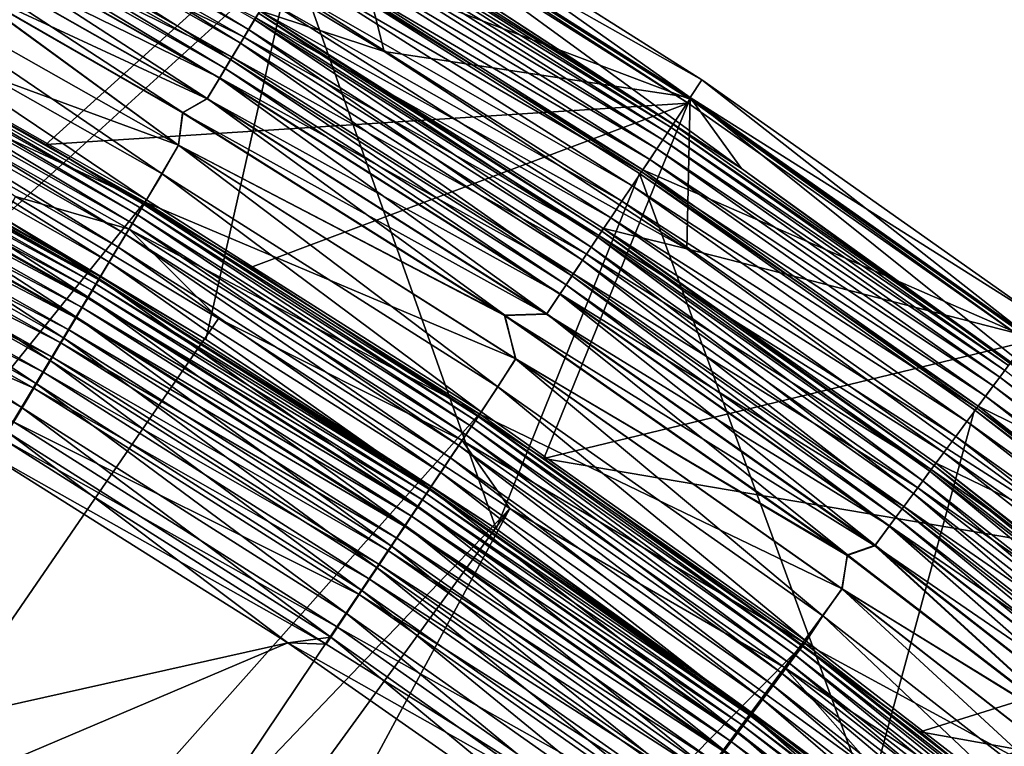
# Model space of a CAD drawing. Header units: metres. Extents: x -901 to 901, y -486 to 401.
# Tile 356 of 366: x 796 to 819, y 351 to 368. Entities that reach past the tile are written whole.
import ezdxf

# ---------------------------------------------------------------- set-up
doc = ezdxf.new("R2010")
doc.units = ezdxf.units.M

msp = doc.modelspace()

# ---------------------------------------------------------------- linework, layer by layer
at = {"layer": 'top'}
for points in [[(802.077332, 369.813568, -107.279144), (793.658997, 374.582428, -107.279144), (795.244263, 363.593323, -613.111694)], [(803.11853, 371.528748, -107.314049), (791.621765, 367.921967, -613.146606), (785.130371, 371.290863, -613.146606)], [(796.247925, 365.322906, -613.146606), (791.621765, 367.921967, -613.146606), (803.11853, 371.528748, -107.314049)], [(811.401672, 366.300903, -107.314049), (796.247925, 365.322906, -613.146606), (803.11853, 371.528748, -107.314049)], [(803.184082, 371.620392, -98), (802.15564, 369.904968, -98), (811.445557, 366.387665, -98)], [(811.401672, 366.300903, -107.314049), (803.11853, 371.528748, -107.314049), (803.184082, 371.620392, -98)], [(811.445557, 366.387665, -98), (811.401672, 366.300903, -107.314049), (803.184082, 371.620392, -98)], [(810.334167, 364.724792, -98), (802.15564, 369.904968, -98), (802.077332, 369.813568, -107.279144)], [(802.15564, 369.904968, -98), (810.334167, 364.724792, -98), (811.445557, 366.387665, -98)], [(802.077332, 369.813568, -107.279144), (795.244263, 363.593323, -613.111694), (800.02124, 360.725891, -613.111694)], [(806.873718, 356.264465, -613.111694), (802.077332, 369.813568, -107.279144), (800.02124, 360.725891, -613.111694)], [(810.251465, 364.637299, -107.279144), (810.334167, 364.724792, -98), (802.077332, 369.813568, -107.279144)], [(810.251465, 364.637299, -107.279144), (802.077332, 369.813568, -107.279144), (806.873718, 356.264465, -613.111694)], [(790.381226, 368.414581, -614.487244), (790.433105, 368.511627, -613.819397), (798.501526, 363.809875, -614.487244)], [(790.433105, 368.511627, -613.819397), (798.558105, 363.904266, -613.819397), (798.501526, 363.809875, -614.487244)], [(790.433105, 368.511627, -613.819397), (791.621765, 367.921967, -613.146606), (796.247925, 365.322906, -613.146606)], [(790.433105, 368.511627, -613.819397), (796.247925, 365.322906, -613.146606), (798.558105, 363.904266, -613.819397)], [(790.187683, 368.052551, -615.778259), (790.299194, 368.261169, -615.142639), (798.290466, 363.457794, -615.778259)], [(790.299194, 368.261169, -615.142639), (790.381226, 368.414581, -614.487244), (798.412048, 363.660675, -615.142639)], [(790.299194, 368.261169, -615.142639), (798.412048, 363.660675, -615.142639), (798.290466, 363.457794, -615.778259)], [(790.381226, 368.414581, -614.487244), (798.501526, 363.809875, -614.487244), (798.412048, 363.660675, -615.142639)], [(790.047485, 367.790314, -616.387024), (790.187683, 368.052551, -615.778259), (798.137512, 363.202759, -616.387024)], [(790.187683, 368.052551, -615.778259), (798.290466, 363.457794, -615.778259), (798.137512, 363.202759, -616.387024)], [(789.880188, 367.477356, -616.963562), (790.047485, 367.790314, -616.387024), (797.955078, 362.898407, -616.963562)], [(790.047485, 367.790314, -616.387024), (798.137512, 363.202759, -616.387024), (797.955078, 362.898407, -616.963562)], [(789.6875, 367.116943, -617.502808), (789.880188, 367.477356, -616.963562), (797.744934, 362.547882, -617.502808)], [(789.880188, 367.477356, -616.963562), (797.955078, 362.898407, -616.963562), (797.744934, 362.547882, -617.502808)], [(789.471191, 366.712311, -617.999878), (789.6875, 367.116943, -617.502808), (797.509033, 362.154358, -617.999878)], [(789.6875, 367.116943, -617.502808), (797.744934, 362.547882, -617.502808), (797.509033, 362.154358, -617.999878)], [(789.233093, 366.266998, -618.449951), (789.471191, 366.712311, -617.999878), (797.249329, 361.721252, -618.449951)], [(797.496155, 362.132904, -614.067932), (789.459351, 366.690247, -614.067932), (789.400879, 366.580811, -614.5354)], [(797.536499, 362.200226, -613.591614), (789.496399, 366.759491, -613.591614), (789.459351, 366.690247, -614.067932)], [(797.536499, 362.200226, -613.591614), (789.459351, 366.690247, -614.067932), (797.496155, 362.132904, -614.067932)], [(789.471191, 366.712311, -617.999878), (797.509033, 362.154358, -617.999878), (797.249329, 361.721252, -618.449951)], [(795.244263, 363.593323, -613.111694), (789.496399, 366.759491, -613.591614), (797.536499, 362.200226, -613.591614)], [(789.221313, 366.244995, -615.422974), (797.345581, 361.881775, -614.98877), (789.32135, 366.432037, -614.98877)], [(789.32135, 366.432037, -614.98877), (797.432312, 362.026489, -614.5354), (789.400879, 366.580811, -614.5354)], [(789.32135, 366.432037, -614.98877), (797.345581, 361.881775, -614.98877), (797.432312, 362.026489, -614.5354)], [(789.400879, 366.580811, -614.5354), (797.432312, 362.026489, -614.5354), (797.496155, 362.132904, -614.067932)], [(811.445557, 366.387665, -98), (810.334167, 364.724792, -98), (819.438416, 360.757324, -98)], [(819.402283, 360.676544, -107.314049), (811.401672, 366.300903, -107.314049), (811.445557, 366.387665, -98)], [(819.438416, 360.757324, -98), (819.402283, 360.676544, -107.314049), (811.445557, 366.387665, -98)], [(788.975525, 365.785187, -618.849182), (789.233093, 366.266998, -618.449951), (796.968445, 361.252686, -618.849182)], [(797.236511, 361.69986, -615.422974), (789.221313, 366.244995, -615.422974), (789.10199, 366.021759, -615.834167)], [(797.345581, 361.881775, -614.98877), (789.221313, 366.244995, -615.422974), (797.236511, 361.69986, -615.422974)], [(789.233093, 366.266998, -618.449951), (797.249329, 361.721252, -618.449951), (796.968445, 361.252686, -618.849182)], [(801.075378, 362.425171, -613.146606), (796.247925, 365.322906, -613.146606), (811.401672, 366.300903, -107.314049)], [(808.000305, 357.916626, -613.146606), (801.075378, 362.425171, -613.146606), (811.401672, 366.300903, -107.314049)], [(808.000305, 357.916626, -613.146606), (811.401672, 366.300903, -107.314049), (819.402283, 360.676544, -107.314049)], [(788.964539, 365.764679, -616.218872), (797.106384, 361.482788, -615.834167), (789.10199, 366.021759, -615.834167)], [(789.10199, 366.021759, -615.834167), (797.106384, 361.482788, -615.834167), (797.236511, 361.69986, -615.422974)], [(788.700806, 365.271362, -619.19397), (788.975525, 365.785187, -618.849182), (796.668884, 360.752991, -619.19397)], [(788.810242, 365.476105, -616.573364), (796.956482, 361.232758, -616.218872), (788.964539, 365.764679, -616.218872)], [(788.964539, 365.764679, -616.218872), (796.956482, 361.232758, -616.218872), (797.106384, 361.482788, -615.834167)], [(788.975525, 365.785187, -618.849182), (796.968445, 361.252686, -618.849182), (796.668884, 360.752991, -619.19397)], [(788.640442, 365.158447, -616.894409), (796.788208, 360.952087, -616.573364), (788.810242, 365.476105, -616.573364)], [(788.810242, 365.476105, -616.573364), (796.788208, 360.952087, -616.573364), (796.956482, 361.232758, -616.218872)], [(788.411377, 364.730042, -619.480652), (788.700806, 365.271362, -619.19397), (796.35321, 360.226501, -619.480652)], [(788.700806, 365.271362, -619.19397), (796.668884, 360.752991, -619.19397), (796.35321, 360.226501, -619.480652)], [(796.247925, 365.322906, -613.146606), (801.075378, 362.425171, -613.146606), (798.558105, 363.904266, -613.819397)], [(796.603027, 360.643158, -616.894409), (788.640442, 365.158447, -616.894409), (788.456726, 364.814789, -617.179138)], [(796.788208, 360.952087, -616.573364), (788.640442, 365.158447, -616.894409), (796.603027, 360.643158, -616.894409)], [(796.402649, 360.30896, -617.179138), (788.456726, 364.814789, -617.179138), (788.260803, 364.448303, -617.425049)], [(796.603027, 360.643158, -616.894409), (788.456726, 364.814789, -617.179138), (796.402649, 360.30896, -617.179138)], [(788.109802, 364.165955, -619.706055), (788.411377, 364.730042, -619.480652), (796.024353, 359.677917, -619.706055)], [(788.411377, 364.730042, -619.480652), (796.35321, 360.226501, -619.480652), (796.024353, 359.677917, -619.706055)], [(815.656799, 349.89209, -613.111694), (810.251465, 364.637299, -107.279144), (806.873718, 356.264465, -613.111694)], [(818.246826, 359.15094, -98), (810.334167, 364.724792, -98), (810.251465, 364.637299, -107.279144)], [(818.161804, 359.066254, -107.279144), (818.246826, 359.15094, -98), (810.251465, 364.637299, -107.279144)], [(815.656799, 349.89209, -613.111694), (818.161804, 359.066254, -107.279144), (810.251465, 364.637299, -107.279144)], [(810.334167, 364.724792, -98), (818.246826, 359.15094, -98), (819.438416, 360.757324, -98)], [(796.188965, 359.952545, -617.425049), (788.260803, 364.448303, -617.425049), (788.054321, 364.062195, -617.629578)], [(796.402649, 360.30896, -617.179138), (788.260803, 364.448303, -617.425049), (796.188965, 359.952545, -617.425049)], [(795.963867, 359.576996, -617.629578), (788.054321, 364.062195, -617.629578), (787.617859, 363.245728, -617.90625)], [(787.799438, 363.585358, -619.86853), (788.109802, 364.165955, -619.706055), (795.685852, 359.113281, -619.86853)], [(796.188965, 359.952545, -617.425049), (788.054321, 364.062195, -617.629578), (795.963867, 359.576996, -617.629578)], [(788.109802, 364.165955, -619.706055), (796.024353, 359.677917, -619.706055), (795.685852, 359.113281, -619.86853)], [(798.501526, 363.809875, -614.487244), (798.558105, 363.904266, -613.819397), (806.384155, 358.814514, -614.487244)], [(798.558105, 363.904266, -613.819397), (806.445313, 358.906036, -613.819397), (806.384155, 358.814514, -614.487244)], [(798.558105, 363.904266, -613.819397), (801.075378, 362.425171, -613.146606), (806.445313, 358.906036, -613.819397)], [(787.799438, 363.585358, -619.86853), (795.685852, 359.113281, -619.86853), (795.341492, 358.53894, -619.966919)], [(800.02124, 360.725891, -613.111694), (795.244263, 363.593323, -613.111694), (797.536499, 362.200226, -613.591614)], [(798.290466, 363.457794, -615.778259), (798.412048, 363.660675, -615.142639), (806.156067, 358.473236, -615.778259)], [(798.412048, 363.660675, -615.142639), (798.501526, 363.809875, -614.487244), (806.287537, 358.669891, -615.142639)], [(798.412048, 363.660675, -615.142639), (806.287537, 358.669891, -615.142639), (806.156067, 358.473236, -615.778259)], [(798.501526, 363.809875, -614.487244), (806.384155, 358.814514, -614.487244), (806.287537, 358.669891, -615.142639)], [(798.137512, 363.202759, -616.387024), (798.290466, 363.457794, -615.778259), (805.990845, 358.226013, -616.387024)], [(798.290466, 363.457794, -615.778259), (806.156067, 358.473236, -615.778259), (805.990845, 358.226013, -616.387024)], [(795.963867, 359.576996, -617.629578), (787.617859, 363.245728, -617.90625), (795.487793, 358.78299, -617.90625)], [(797.955078, 362.898407, -616.963562), (798.137512, 363.202759, -616.387024), (805.79364, 357.930969, -616.963562)], [(798.137512, 363.202759, -616.387024), (805.990845, 358.226013, -616.387024), (805.79364, 357.930969, -616.963562)], [(797.744934, 362.547882, -617.502808), (797.955078, 362.898407, -616.963562), (805.566589, 357.591187, -617.502808)], [(797.955078, 362.898407, -616.963562), (805.79364, 357.930969, -616.963562), (805.566589, 357.591187, -617.502808)], [(797.509033, 362.154358, -617.999878), (797.744934, 362.547882, -617.502808), (805.311646, 357.209717, -617.999878)], [(797.744934, 362.547882, -617.502808), (805.566589, 357.591187, -617.502808), (805.311646, 357.209717, -617.999878)], [(801.075378, 362.425171, -613.146606), (808.000305, 357.916626, -613.146606), (806.445313, 358.906036, -613.819397)], [(805.34137, 357.254181, -613.591614), (797.536499, 362.200226, -613.591614), (797.496155, 362.132904, -614.067932)], [(800.02124, 360.725891, -613.111694), (797.536499, 362.200226, -613.591614), (805.34137, 357.254181, -613.591614)], [(797.249329, 361.721252, -618.449951), (797.509033, 362.154358, -617.999878), (805.031067, 356.789886, -618.449951)], [(797.345581, 361.881775, -614.98877), (805.228821, 357.085754, -614.5354), (797.432312, 362.026489, -614.5354)], [(797.432312, 362.026489, -614.5354), (805.297729, 357.188904, -614.067932), (797.496155, 362.132904, -614.067932)], [(797.432312, 362.026489, -614.5354), (805.228821, 357.085754, -614.5354), (805.297729, 357.188904, -614.067932)], [(797.496155, 362.132904, -614.067932), (805.297729, 357.188904, -614.067932), (805.34137, 357.254181, -613.591614)], [(797.509033, 362.154358, -617.999878), (805.311646, 357.209717, -617.999878), (805.031067, 356.789886, -618.449951)], [(796.968445, 361.252686, -618.849182), (797.249329, 361.721252, -618.449951), (804.727478, 356.335663, -618.849182)], [(805.135071, 356.945496, -614.98877), (797.345581, 361.881775, -614.98877), (797.236511, 361.69986, -615.422974)], [(797.249329, 361.721252, -618.449951), (805.031067, 356.789886, -618.449951), (804.727478, 356.335663, -618.849182)], [(805.228821, 357.085754, -614.5354), (797.345581, 361.881775, -614.98877), (805.135071, 356.945496, -614.98877)], [(797.106384, 361.482788, -615.834167), (805.017212, 356.769165, -615.422974), (797.236511, 361.69986, -615.422974)], [(797.236511, 361.69986, -615.422974), (805.017212, 356.769165, -615.422974), (805.135071, 356.945496, -614.98877)], [(796.956482, 361.232758, -616.218872), (804.876526, 356.558716, -615.834167), (797.106384, 361.482788, -615.834167)], [(797.106384, 361.482788, -615.834167), (804.876526, 356.558716, -615.834167), (805.017212, 356.769165, -615.422974)], [(796.668884, 360.752991, -619.19397), (796.968445, 361.252686, -618.849182), (804.403748, 355.851288, -619.19397)], [(796.788208, 360.952087, -616.573364), (804.7146, 356.316345, -616.218872), (796.956482, 361.232758, -616.218872)], [(796.956482, 361.232758, -616.218872), (804.7146, 356.316345, -616.218872), (804.876526, 356.558716, -615.834167)], [(796.968445, 361.252686, -618.849182), (804.727478, 356.335663, -618.849182), (804.403748, 355.851288, -619.19397)], [(804.532715, 356.044281, -616.573364), (796.788208, 360.952087, -616.573364), (796.603027, 360.643158, -616.894409)], [(804.7146, 356.316345, -616.218872), (796.788208, 360.952087, -616.573364), (804.532715, 356.044281, -616.573364)], [(796.35321, 360.226501, -619.480652), (796.668884, 360.752991, -619.19397), (804.062683, 355.340912, -619.480652)], [(804.332581, 355.744812, -616.894409), (796.603027, 360.643158, -616.894409), (796.402649, 360.30896, -617.179138)], [(804.532715, 356.044281, -616.573364), (796.603027, 360.643158, -616.894409), (804.332581, 355.744812, -616.894409)], [(796.668884, 360.752991, -619.19397), (804.403748, 355.851288, -619.19397), (804.062683, 355.340912, -619.480652)], [(806.873718, 356.264465, -613.111694), (800.02124, 360.725891, -613.111694), (805.34137, 357.254181, -613.591614)], [(827.106201, 354.669983, -107.314049), (808.000305, 357.916626, -613.146606), (819.402283, 360.676544, -107.314049)], [(819.438416, 360.757324, -98), (818.246826, 359.15094, -98), (827.143616, 354.743073, -98)], [(796.024353, 359.677917, -619.706055), (796.35321, 360.226501, -619.480652), (803.707275, 354.809143, -619.706055)], [(804.116089, 355.420837, -617.179138), (796.402649, 360.30896, -617.179138), (796.188965, 359.952545, -617.425049)], [(796.35321, 360.226501, -619.480652), (804.062683, 355.340912, -619.480652), (803.707275, 354.809143, -619.706055)], [(804.332581, 355.744812, -616.894409), (796.402649, 360.30896, -617.179138), (804.116089, 355.420837, -617.179138)], [(803.885193, 355.075348, -617.425049), (796.188965, 359.952545, -617.425049), (795.963867, 359.576996, -617.629578)], [(804.116089, 355.420837, -617.179138), (796.188965, 359.952545, -617.425049), (803.885193, 355.075348, -617.425049)], [(795.685852, 359.113281, -619.86853), (796.024353, 359.677917, -619.706055), (803.341492, 354.26178, -619.86853)], [(796.024353, 359.677917, -619.706055), (803.707275, 354.809143, -619.706055), (803.341492, 354.26178, -619.86853)], [(803.641907, 354.711304, -617.629578), (795.963867, 359.576996, -617.629578), (795.487793, 358.78299, -617.90625)], [(803.885193, 355.075348, -617.425049), (795.963867, 359.576996, -617.629578), (803.641907, 354.711304, -617.629578)], [(795.341492, 358.53894, -619.966919), (795.685852, 359.113281, -619.86853), (802.96936, 353.705048, -619.966919)], [(795.685852, 359.113281, -619.86853), (803.341492, 354.26178, -619.86853), (802.96936, 353.705048, -619.966919)], [(825.789246, 353.113708, -107.279144), (818.161804, 359.066254, -107.279144), (815.656799, 349.89209, -613.111694)], [(825.874695, 353.197083, -98), (818.246826, 359.15094, -98), (818.161804, 359.066254, -107.279144)], [(825.789246, 353.113708, -107.279144), (825.874695, 353.197083, -98), (818.161804, 359.066254, -107.279144)], [(818.246826, 359.15094, -98), (825.874695, 353.197083, -98), (827.143616, 354.743073, -98)], [(795.487793, 358.78299, -617.90625), (795.242188, 358.373322, -617.97644), (803.127502, 353.94162, -617.90625)], [(803.641907, 354.711304, -617.629578), (795.487793, 358.78299, -617.90625), (803.127502, 353.94162, -617.90625)], [(806.287537, 358.669891, -615.142639), (806.384155, 358.814514, -614.487244), (813.907837, 353.301666, -615.142639)], [(806.384155, 358.814514, -614.487244), (806.445313, 358.906036, -613.819397), (814.011475, 353.441376, -614.487244)], [(806.384155, 358.814514, -614.487244), (814.011475, 353.441376, -614.487244), (813.907837, 353.301666, -615.142639)], [(806.445313, 358.906036, -613.819397), (814.077026, 353.529755, -613.819397), (814.011475, 353.441376, -614.487244)], [(806.445313, 358.906036, -613.819397), (808.000305, 357.916626, -613.146606), (814.077026, 353.529755, -613.819397)], [(801.958496, 353.575134, -620), (794.731628, 358.122803, -620), (795.341492, 358.53894, -619.966919)], [(802.96936, 353.705048, -619.966919), (801.958496, 353.575134, -620), (795.341492, 358.53894, -619.966919)], [(805.990845, 358.226013, -616.387024), (806.156067, 358.473236, -615.778259), (813.589783, 352.872864, -616.387024)], [(806.156067, 358.473236, -615.778259), (806.287537, 358.669891, -615.142639), (813.766907, 353.111694, -615.778259)], [(806.156067, 358.473236, -615.778259), (813.766907, 353.111694, -615.778259), (813.589783, 352.872864, -616.387024)], [(806.287537, 358.669891, -615.142639), (813.907837, 353.301666, -615.142639), (813.766907, 353.111694, -615.778259)], [(795.242188, 358.373322, -617.97644), (794.731628, 358.122803, -618), (802.862061, 353.544495, -617.97644)], [(795.242188, 358.373322, -617.97644), (802.862061, 353.544495, -617.97644), (803.127502, 353.94162, -617.90625)], [(769.16272, 346.232269, -620), (794.731628, 358.122803, -620), (801.958496, 353.575134, -620)], [(801.958496, 353.575104, -618), (794.731628, 358.122803, -618), (769.16272, 346.232269, -618)], [(794.731628, 358.122803, -618), (801.958496, 353.575104, -618), (802.862061, 353.544495, -617.97644)], [(805.79364, 357.930969, -616.963562), (805.990845, 358.226013, -616.387024), (813.378357, 352.58786, -616.963562)], [(805.990845, 358.226013, -616.387024), (813.589783, 352.872864, -616.387024), (813.378357, 352.58786, -616.963562)], [(805.566589, 357.591187, -617.502808), (805.79364, 357.930969, -616.963562), (813.134888, 352.259613, -617.502808)], [(805.79364, 357.930969, -616.963562), (813.378357, 352.58786, -616.963562), (813.134888, 352.259613, -617.502808)], [(808.000305, 357.916626, -613.146606), (816.877258, 351.476166, -613.146606), (814.077026, 353.529755, -613.819397)], [(816.877258, 351.476166, -613.146606), (808.000305, 357.916626, -613.146606), (827.106201, 354.669983, -107.314049)], [(805.311646, 357.209717, -617.999878), (805.566589, 357.591187, -617.502808), (812.861511, 351.891113, -617.999878)], [(805.566589, 357.591187, -617.502808), (813.134888, 352.259613, -617.502808), (812.861511, 351.891113, -617.999878)], [(805.031067, 356.789886, -618.449951), (805.311646, 357.209717, -617.999878), (812.560669, 351.485565, -618.449951)], [(812.772705, 351.771362, -614.5354), (805.228821, 357.085754, -614.5354), (805.135071, 356.945496, -614.98877)], [(805.228821, 357.085754, -614.5354), (812.846619, 351.871033, -614.067932), (805.297729, 357.188904, -614.067932)], [(812.846619, 351.871033, -614.067932), (805.228821, 357.085754, -614.5354), (812.772705, 351.771362, -614.5354)], [(805.297729, 357.188904, -614.067932), (812.893372, 351.934082, -613.591614), (805.34137, 357.254181, -613.591614)], [(805.297729, 357.188904, -614.067932), (812.846619, 351.871033, -614.067932), (812.893372, 351.934082, -613.591614)], [(805.311646, 357.209717, -617.999878), (812.861511, 351.891113, -617.999878), (812.560669, 351.485565, -618.449951)], [(805.34137, 357.254181, -613.591614), (812.893372, 351.934082, -613.591614), (806.873718, 356.264465, -613.111694)], [(805.017212, 356.769165, -615.422974), (812.67218, 351.635864, -614.98877), (805.135071, 356.945496, -614.98877)], [(805.135071, 356.945496, -614.98877), (812.67218, 351.635864, -614.98877), (812.772705, 351.771362, -614.5354)], [(804.727478, 356.335663, -618.849182), (805.031067, 356.789886, -618.449951), (812.235168, 351.046783, -618.849182)], [(804.876526, 356.558716, -615.834167), (812.545837, 351.465515, -615.422974), (805.017212, 356.769165, -615.422974)], [(805.017212, 356.769165, -615.422974), (812.545837, 351.465515, -615.422974), (812.67218, 351.635864, -614.98877)], [(805.031067, 356.789886, -618.449951), (812.560669, 351.485565, -618.449951), (812.235168, 351.046783, -618.849182)], [(804.7146, 356.316345, -616.218872), (812.39502, 351.262238, -615.834167), (804.876526, 356.558716, -615.834167)], [(804.876526, 356.558716, -615.834167), (812.39502, 351.262238, -615.834167), (812.545837, 351.465515, -615.422974)], [(804.403748, 355.851288, -619.19397), (804.727478, 356.335663, -618.849182), (811.888062, 350.578857, -619.19397)], [(812.221375, 351.028107, -616.218872), (804.7146, 356.316345, -616.218872), (804.532715, 356.044281, -616.573364)], [(812.221375, 351.028107, -616.218872), (812.39502, 351.262238, -615.834167), (804.7146, 356.316345, -616.218872)], [(804.727478, 356.335663, -618.849182), (812.235168, 351.046783, -618.849182), (811.888062, 350.578857, -619.19397)], [(812.893372, 351.934082, -613.591614), (815.656799, 349.89209, -613.111694), (806.873718, 356.264465, -613.111694)], [(812.026367, 350.765289, -616.573364), (804.532715, 356.044281, -616.573364), (804.332581, 355.744812, -616.894409)], [(812.221375, 351.028107, -616.218872), (804.532715, 356.044281, -616.573364), (812.026367, 350.765289, -616.573364)], [(804.062683, 355.340912, -619.480652), (804.403748, 355.851288, -619.19397), (811.5224, 350.085846, -619.480652)], [(811.811829, 350.476013, -616.894409), (804.332581, 355.744812, -616.894409), (804.116089, 355.420837, -617.179138)], [(812.026367, 350.765289, -616.573364), (804.332581, 355.744812, -616.894409), (811.811829, 350.476013, -616.894409)], [(804.403748, 355.851288, -619.19397), (811.888062, 350.578857, -619.19397), (811.5224, 350.085846, -619.480652)], [(803.707275, 354.809143, -619.706055), (804.062683, 355.340912, -619.480652), (811.141296, 349.572144, -619.706055)], [(811.579651, 350.163025, -617.179138), (804.116089, 355.420837, -617.179138), (803.885193, 355.075348, -617.425049)], [(804.062683, 355.340912, -619.480652), (811.5224, 350.085846, -619.480652), (811.141296, 349.572144, -619.706055)], [(811.811829, 350.476013, -616.894409), (804.116089, 355.420837, -617.179138), (811.579651, 350.163025, -617.179138)], [(811.332092, 349.829285, -617.425049), (803.885193, 355.075348, -617.425049), (803.641907, 354.711304, -617.629578)], [(811.579651, 350.163025, -617.179138), (803.885193, 355.075348, -617.425049), (811.332092, 349.829285, -617.425049)], [(803.341492, 354.26178, -619.86853), (803.707275, 354.809143, -619.706055), (810.749084, 349.043396, -619.86853)], [(803.707275, 354.809143, -619.706055), (811.141296, 349.572144, -619.706055), (810.749084, 349.043396, -619.86853)], [(811.071228, 349.477631, -617.629578), (803.641907, 354.711304, -617.629578), (803.127502, 353.94162, -617.90625)], [(811.332092, 349.829285, -617.425049), (803.641907, 354.711304, -617.629578), (811.071228, 349.477631, -617.629578)], [(834.499084, 348.295441, -107.314049), (816.877258, 351.476166, -613.146606), (827.106201, 354.669983, -107.314049)], [(802.96936, 353.705048, -619.966919), (803.341492, 354.26178, -619.86853), (810.350159, 348.505585, -619.966919)], [(803.341492, 354.26178, -619.86853), (810.749084, 349.043396, -619.86853), (810.350159, 348.505585, -619.966919)], [(803.127502, 353.94162, -617.90625), (802.862061, 353.544495, -617.97644), (810.519653, 348.7341, -617.90625)], [(811.071228, 349.477631, -617.629578), (803.127502, 353.94162, -617.90625), (810.519653, 348.7341, -617.90625)], [(809.654236, 348.189758, -620), (801.958496, 353.575134, -620), (802.96936, 353.705048, -619.966919)], [(810.350159, 348.505585, -619.966919), (809.654236, 348.189758, -620), (802.96936, 353.705048, -619.966919)], [(769.16272, 346.232269, -620), (801.958496, 353.575134, -620), (776.2547, 342.662476, -620)], [(801.958496, 353.575104, -618), (769.16272, 346.232269, -618), (776.2547, 342.662476, -618)], [(801.958496, 353.575134, -620), (809.654236, 348.189758, -620), (776.2547, 342.662476, -620)], [(809.654236, 348.189758, -618), (801.958496, 353.575104, -618), (776.2547, 342.662476, -618)], [(802.862061, 353.544495, -617.97644), (801.958496, 353.575104, -618), (810.519653, 348.7341, -617.90625)], [(810.519653, 348.7341, -617.90625), (801.958496, 353.575104, -618), (809.654236, 348.189758, -618)], [(813.907837, 353.301666, -615.142639), (814.011475, 353.441376, -614.487244), (821.25531, 347.568848, -615.142639)], [(814.011475, 353.441376, -614.487244), (814.077026, 353.529755, -613.819397), (821.365723, 347.703308, -614.487244)], [(814.011475, 353.441376, -614.487244), (821.365723, 347.703308, -614.487244), (821.25531, 347.568848, -615.142639)], [(814.077026, 353.529755, -613.819397), (821.435547, 347.788361, -613.819397), (821.365723, 347.703308, -614.487244)], [(814.077026, 353.529755, -613.819397), (816.877258, 351.476166, -613.146606), (821.435547, 347.788361, -613.819397)], [(813.766907, 353.111694, -615.778259), (813.907837, 353.301666, -615.142639), (821.105286, 347.386017, -615.778259)], [(813.907837, 353.301666, -615.142639), (821.25531, 347.568848, -615.142639), (821.105286, 347.386017, -615.778259)], [(813.589783, 352.872864, -616.387024), (813.766907, 353.111694, -615.778259), (820.916626, 347.156158, -616.387024)], [(813.766907, 353.111694, -615.778259), (821.105286, 347.386017, -615.778259), (820.916626, 347.156158, -616.387024)], [(824.058167, 343.024353, -613.111694), (825.789246, 353.113708, -107.279144), (815.656799, 349.89209, -613.111694)], [(813.378357, 352.58786, -616.963562), (813.589783, 352.872864, -616.387024), (820.691467, 346.881836, -616.963562)], [(813.589783, 352.872864, -616.387024), (820.916626, 347.156158, -616.387024), (820.691467, 346.881836, -616.963562)], [(813.134888, 352.259613, -617.502808), (813.378357, 352.58786, -616.963562), (820.43219, 346.565948, -617.502808)], [(813.378357, 352.58786, -616.963562), (820.691467, 346.881836, -616.963562), (820.43219, 346.565948, -617.502808)], [(812.861511, 351.891113, -617.999878), (813.134888, 352.259613, -617.502808), (820.141052, 346.211304, -617.999878)], [(813.134888, 352.259613, -617.502808), (820.43219, 346.565948, -617.502808), (820.141052, 346.211304, -617.999878)], [(812.560669, 351.485565, -618.449951), (812.861511, 351.891113, -617.999878), (819.820679, 345.820984, -618.449951)], [(812.67218, 351.635864, -614.98877), (820.046448, 346.096039, -614.5354), (812.772705, 351.771362, -614.5354)], [(820.125183, 346.191956, -614.067932), (812.846619, 351.871033, -614.067932), (812.772705, 351.771362, -614.5354)], [(812.772705, 351.771362, -614.5354), (820.046448, 346.096039, -614.5354), (820.125183, 346.191956, -614.067932)], [(812.846619, 351.871033, -614.067932), (820.174988, 346.252655, -613.591614), (812.893372, 351.934082, -613.591614)], [(820.174988, 346.252655, -613.591614), (812.846619, 351.871033, -614.067932), (820.125183, 346.191956, -614.067932)], [(812.861511, 351.891113, -617.999878), (820.141052, 346.211304, -617.999878), (819.820679, 345.820984, -618.449951)], [(812.893372, 351.934082, -613.591614), (820.174988, 346.252655, -613.591614), (815.656799, 349.89209, -613.111694)], [(812.545837, 351.465515, -615.422974), (819.939453, 345.965637, -614.98877), (812.67218, 351.635864, -614.98877)], [(812.67218, 351.635864, -614.98877), (819.939453, 345.965637, -614.98877), (820.046448, 346.096039, -614.5354)], [(812.235168, 351.046783, -618.849182), (812.560669, 351.485565, -618.449951), (819.47406, 345.398682, -618.849182)], [(812.39502, 351.262238, -615.834167), (819.804871, 345.801697, -615.422974), (812.545837, 351.465515, -615.422974)], [(812.545837, 351.465515, -615.422974), (819.804871, 345.801697, -615.422974), (819.939453, 345.965637, -614.98877)], [(812.560669, 351.485565, -618.449951), (819.820679, 345.820984, -618.449951), (819.47406, 345.398682, -618.849182)], [(816.877258, 351.476166, -613.146606), (825.368408, 344.534973, -613.146606), (821.435547, 347.788361, -613.819397)], [(825.368408, 344.534973, -613.146606), (816.877258, 351.476166, -613.146606), (834.499084, 348.295441, -107.314049)], [(819.644287, 345.606049, -615.834167), (812.39502, 351.262238, -615.834167), (812.221375, 351.028107, -616.218872)], [(819.644287, 345.606049, -615.834167), (819.804871, 345.801697, -615.422974), (812.39502, 351.262238, -615.834167)]]:
    msp.add_3dface(points, dxfattribs=at)
at = {"layer": 'top0'}
for points in [[(792.700439, 372.754333, -4.312942), (792.83136, 372.999176, -4.82471), (801.031006, 368.030396, -4.312942)], [(792.83136, 372.999176, -4.82471), (801.173767, 368.268524, -4.82471), (801.031006, 368.030396, -4.312942)], [(792.525452, 372.427032, -3.865118), (792.700439, 372.754333, -4.312942), (800.840149, 367.712097, -3.865118)], [(792.700439, 372.754333, -4.312942), (801.031006, 368.030396, -4.312942), (800.840149, 367.712097, -3.865118)], [(792.312805, 372.029266, -3.497899), (792.525452, 372.427032, -3.865118), (800.608215, 367.325226, -3.497899)], [(800.926392, 367.855896, -0.451727), (792.604492, 372.57489, -0.451727), (792.343811, 372.08725, -0.255695)], [(792.525452, 372.427032, -3.865118), (800.840149, 367.712097, -3.865118), (800.608215, 367.325226, -3.497899)], [(800.926392, 367.855896, -0.451727), (801.199097, 368.310791, -0.70103), (792.604492, 372.57489, -0.451727)], [(800.642029, 367.381653, -0.255695), (792.343811, 372.08725, -0.255695), (792.075378, 371.585205, -0.114353)], [(792.194824, 371.808533, -3.348771), (792.312805, 372.029266, -3.497899), (800.479553, 367.110565, -3.348771)], [(792.312805, 372.029266, -3.497899), (800.608215, 367.325226, -3.497899), (800.479553, 367.110565, -3.348771)], [(800.642029, 367.381653, -0.255695), (800.926392, 367.855896, -0.451727), (792.343811, 372.08725, -0.255695)], [(792.070374, 371.575836, -3.22474), (792.194824, 371.808533, -3.348771), (800.343872, 366.884247, -3.22474)], [(792.194824, 371.808533, -3.348771), (800.479553, 367.110565, -3.348771), (800.343872, 366.884247, -3.22474)], [(800.349304, 366.893372, -0.114353), (792.075378, 371.585205, -0.114353), (791.802307, 371.074432, -0.028766)], [(791.807129, 371.083435, -3.056892), (792.070374, 371.575836, -3.22474), (800.056763, 366.405396, -3.056892)], [(792.070374, 371.575836, -3.22474), (800.343872, 366.884247, -3.22474), (800.056763, 366.405396, -3.056892)], [(800.349304, 366.893372, -0.114353), (800.642029, 367.381653, -0.255695), (792.075378, 371.585205, -0.114353)], [(799.251343, 370.499969, -87), (803.184998, 371.662903, -87), (804.229919, 367.511566, -87)], [(803.184998, 371.662903, -87), (811.448608, 366.429993, -87), (804.229919, 367.511566, -87)], [(803.184998, 371.662903, -87), (805.438538, 369.4599, -5.947641), (812.66333, 364.756256, -5.947641)], [(803.184998, 371.662903, -87), (812.66333, 364.756256, -5.947641), (811.448608, 366.429993, -87)], [(791.802307, 371.074432, -0.028766), (794.073608, 369.175079), (800.051514, 366.396606, -0.028766)], [(800.051514, 366.396606, -0.028766), (800.349304, 366.893372, -0.114353), (791.802307, 371.074432, -0.028766)], [(800.056763, 366.405396, -3.056892), (799.482727, 366.079315, -3), (791.807129, 371.083435, -3.056892)], [(799.482727, 366.079315, -3), (794.08075, 369.188019, -3), (791.807129, 371.083435, -3.056892)], [(811.050537, 365.797638, -5.365363), (802.819519, 371.013733, -5.365363), (802.772949, 370.936005, -4.786941)], [(805.438538, 369.4599, -5.947641), (802.819519, 371.013733, -5.365363), (811.050537, 365.797638, -5.365363)], [(810.918884, 365.600647, -4.218875), (802.697693, 370.810516, -4.218875), (802.594421, 370.638245, -3.667668)], [(802.697693, 370.810516, -4.218875), (811.000183, 365.72229, -4.786941), (802.772949, 370.936005, -4.786941)], [(811.000183, 365.72229, -4.786941), (802.697693, 370.810516, -4.218875), (810.918884, 365.600647, -4.218875)], [(802.772949, 370.936005, -4.786941), (811.000183, 365.72229, -4.786941), (811.050537, 365.797638, -5.365363)], [(810.807251, 365.433655, -3.667668), (802.594421, 370.638245, -3.667668), (802.463867, 370.420471, -3.139467)], [(810.918884, 365.600647, -4.218875), (802.594421, 370.638245, -3.667668), (810.807251, 365.433655, -3.667668)], [(801.278992, 368.483002, -5.959025), (799.251343, 370.499969, -87), (804.229919, 367.511566, -87)], [(802.307495, 370.159637, -2.639013), (810.666199, 365.222565, -3.139467), (802.463867, 370.420471, -3.139467)], [(802.463867, 370.420471, -3.139467), (810.666199, 365.222565, -3.139467), (810.807251, 365.433655, -3.667668)], [(810.497192, 364.969696, -2.639013), (802.307495, 370.159637, -2.639013), (802.126953, 369.85849, -2.170691)], [(810.666199, 365.222565, -3.139467), (802.307495, 370.159637, -2.639013), (810.497192, 364.969696, -2.639013)], [(799.377075, 365.309753), (791.182922, 369.951691), (790.465576, 368.574036, -0.204445)], [(798.992798, 364.630707, -3.101714), (790.831604, 369.258636, -3.101714), (791.18103, 369.948151, -3)], [(799.375, 365.306335, -3), (798.992798, 364.630707, -3.101714), (791.18103, 369.948151, -3)], [(791.18103, 369.948151, -3), (794.08075, 369.188019, -3), (799.375, 365.306335, -3)], [(799.377075, 365.309753), (794.073608, 369.175079), (791.182922, 369.951691)], [(801.92395, 369.519836, -1.738888), (810.302124, 364.677795, -2.170691), (802.126953, 369.85849, -2.170691)], [(802.126953, 369.85849, -2.170691), (810.302124, 364.677795, -2.170691), (810.497192, 364.969696, -2.639013)], [(801.700134, 369.146545, -1.34779), (810.082703, 364.349487, -1.738888), (801.92395, 369.519836, -1.738888)], [(801.92395, 369.519836, -1.738888), (810.082703, 364.349487, -1.738888), (810.302124, 364.677795, -2.170691)], [(812.66333, 364.756256, -5.947641), (805.438538, 369.4599, -5.947641), (811.050537, 365.797638, -5.365363)], [(798.623413, 364.016693, -3.399924), (790.492249, 368.623932, -3.399924), (790.831604, 369.258636, -3.101714)], [(798.992798, 364.630707, -3.101714), (798.623413, 364.016693, -3.399924), (790.831604, 369.258636, -3.101714)], [(794.073608, 369.175079), (799.475098, 366.06662), (800.051514, 366.396606, -0.028766)], [(799.377075, 365.309753), (799.475098, 366.06662), (794.073608, 369.175079)], [(794.08075, 369.188019, -3), (799.482727, 366.079315, -3), (799.375, 365.306335, -3)], [(801.457764, 368.742279, -1.000777), (809.840881, 363.98764, -1.34779), (801.700134, 369.146545, -1.34779)], [(801.700134, 369.146545, -1.34779), (809.840881, 363.98764, -1.34779), (810.082703, 364.349487, -1.738888)], [(809.578918, 363.595764, -1.000777), (801.457764, 368.742279, -1.000777), (801.199097, 368.310791, -0.70103)], [(809.578918, 363.595764, -1.000777), (809.840881, 363.98764, -1.34779), (801.457764, 368.742279, -1.000777)], [(766.738953, 324.443146, -32.360474), (790.492249, 368.623932, -3.399924), (798.623413, 364.016693, -3.399924)], [(790.465576, 368.574036, -0.204445), (790.115173, 367.91864, -0.456723), (798.593628, 363.964905, -0.204445)], [(798.593628, 363.964905, -0.204445), (799.377075, 365.309753), (790.465576, 368.574036, -0.204445)], [(801.262573, 368.416656, -5.381563), (801.278992, 368.483002, -5.959025), (809.367981, 363.280121, -5.381563)], [(801.278992, 368.483002, -5.959025), (809.388916, 363.347443, -5.959025), (809.367981, 363.280121, -5.381563)], [(809.388916, 363.347443, -5.959025), (801.278992, 368.483002, -5.959025), (811.371643, 362.861938, -87)], [(811.371643, 362.861938, -87), (801.278992, 368.483002, -5.959025), (804.229919, 367.511566, -87)], [(809.299377, 363.17749, -0.70103), (801.199097, 368.310791, -0.70103), (800.926392, 367.855896, -0.451727)], [(801.031006, 368.030396, -4.312942), (801.173767, 368.268524, -4.82471), (809.117737, 362.905701, -4.312942)], [(801.173767, 368.268524, -4.82471), (801.262573, 368.416656, -5.381563), (809.272034, 363.136505, -4.82471)], [(801.173767, 368.268524, -4.82471), (809.272034, 363.136505, -4.82471), (809.117737, 362.905701, -4.312942)], [(809.299377, 363.17749, -0.70103), (809.578918, 363.595764, -1.000777), (801.199097, 368.310791, -0.70103)], [(801.262573, 368.416656, -5.381563), (809.367981, 363.280121, -5.381563), (809.272034, 363.136505, -4.82471)], [(800.840149, 367.712097, -3.865118), (801.031006, 368.030396, -4.312942), (808.91156, 362.597137, -3.865118)], [(801.031006, 368.030396, -4.312942), (809.117737, 362.905701, -4.312942), (808.91156, 362.597137, -3.865118)], [(790.115173, 367.91864, -0.456723), (798.211548, 363.327484, -0.456723), (798.593628, 363.964905, -0.204445)], [(790.115173, 367.91864, -0.456723), (795.533813, 364.093658, -0.803848), (798.211548, 363.327484, -0.456723)], [(809.0047, 362.736542, -0.451727), (800.926392, 367.855896, -0.451727), (800.642029, 367.381653, -0.255695)], [(809.0047, 362.736542, -0.451727), (809.299377, 363.17749, -0.70103), (800.926392, 367.855896, -0.451727)], [(800.608215, 367.325226, -3.497899), (800.840149, 367.712097, -3.865118), (808.660889, 362.222137, -3.497899)], [(800.840149, 367.712097, -3.865118), (808.91156, 362.597137, -3.865118), (808.660889, 362.222137, -3.497899)], [(808.697449, 362.276825, -0.255695), (800.642029, 367.381653, -0.255695), (800.349304, 366.893372, -0.114353)], [(800.479553, 367.110565, -3.348771), (800.608215, 367.325226, -3.497899), (808.521851, 362.014038, -3.348771)], [(800.608215, 367.325226, -3.497899), (808.660889, 362.222137, -3.497899), (808.521851, 362.014038, -3.348771)], [(808.697449, 362.276825, -0.255695), (809.0047, 362.736542, -0.451727), (800.642029, 367.381653, -0.255695)], [(804.229919, 367.511566, -87), (811.448608, 366.429993, -87), (811.371643, 362.861938, -87)], [(800.343872, 366.884247, -3.22474), (800.479553, 367.110565, -3.348771), (808.375244, 361.794647, -3.22474)], [(800.479553, 367.110565, -3.348771), (808.521851, 362.014038, -3.348771), (808.375244, 361.794647, -3.22474)], [(808.381104, 361.803497, -0.114353), (800.349304, 366.893372, -0.114353), (800.051514, 366.396606, -0.028766)], [(800.056763, 366.405396, -3.056892), (800.343872, 366.884247, -3.22474), (808.065002, 361.330475, -3.056892)], [(800.343872, 366.884247, -3.22474), (808.375244, 361.794647, -3.22474), (808.065002, 361.330475, -3.056892)], [(808.381104, 361.803497, -0.114353), (808.697449, 362.276825, -0.255695), (800.349304, 366.893372, -0.114353)], [(800.051514, 366.396606, -0.028766), (799.475098, 366.06662), (808.059326, 361.32196, -0.028766)], [(807.075073, 361.301605, -3), (799.482727, 366.079315, -3), (800.056763, 366.405396, -3.056892)], [(808.059326, 361.32196, -0.028766), (808.381104, 361.803497, -0.114353), (800.051514, 366.396606, -0.028766)], [(808.065002, 361.330475, -3.056892), (807.075073, 361.301605, -3), (800.056763, 366.405396, -3.056892)], [(811.448608, 366.429993, -87), (819.445557, 360.797913, -87), (811.371643, 362.861938, -87)], [(812.66333, 364.756256, -5.947641), (821.929138, 358.033752, -5.947641), (811.448608, 366.429993, -87)], [(811.448608, 366.429993, -87), (821.929138, 358.033752, -5.947641), (819.445557, 360.797913, -87)], [(799.375, 365.306335, -3), (799.482727, 366.079315, -3), (807.075073, 361.301605, -3)], [(807.066772, 361.289337), (799.475098, 366.06662), (799.377075, 365.309753)], [(799.475098, 366.06662), (807.066772, 361.289337), (808.059326, 361.32196, -0.028766)], [(818.960876, 360.114258, -4.786941), (811.000183, 365.72229, -4.786941), (810.918884, 365.600647, -4.218875)], [(811.000183, 365.72229, -4.786941), (819.014832, 360.187073, -5.365363), (811.050537, 365.797638, -5.365363)], [(819.014832, 360.187073, -5.365363), (811.000183, 365.72229, -4.786941), (818.960876, 360.114258, -4.786941)], [(811.050537, 365.797638, -5.365363), (819.014832, 360.187073, -5.365363), (812.66333, 364.756256, -5.947641)], [(818.873718, 359.996765, -4.218875), (810.918884, 365.600647, -4.218875), (810.807251, 365.433655, -3.667668)], [(818.960876, 360.114258, -4.786941), (810.918884, 365.600647, -4.218875), (818.873718, 359.996765, -4.218875)], [(807.333557, 360.271362), (799.377075, 365.309753), (798.593628, 363.964905, -0.204445)], [(806.915283, 359.610168, -3.101714), (798.992798, 364.630707, -3.101714), (799.375, 365.306335, -3)], [(807.33136, 360.268036, -3), (806.915283, 359.610168, -3.101714), (799.375, 365.306335, -3)], [(799.375, 365.306335, -3), (807.075073, 361.301605, -3), (807.33136, 360.268036, -3)], [(807.333557, 360.271362), (807.066772, 361.289337), (799.377075, 365.309753)], [(818.602783, 359.631531, -3.139467), (810.666199, 365.222565, -3.139467), (810.497192, 364.969696, -2.639013)], [(810.666199, 365.222565, -3.139467), (818.754028, 359.835449, -3.667668), (810.807251, 365.433655, -3.667668)], [(818.754028, 359.835449, -3.667668), (810.666199, 365.222565, -3.139467), (818.602783, 359.631531, -3.139467)], [(810.807251, 365.433655, -3.667668), (818.754028, 359.835449, -3.667668), (818.873718, 359.996765, -4.218875)], [(810.302124, 364.677795, -2.170691), (818.42157, 359.387268, -2.639013), (810.497192, 364.969696, -2.639013)], [(810.497192, 364.969696, -2.639013), (818.42157, 359.387268, -2.639013), (818.602783, 359.631531, -3.139467)], [(819.014832, 360.187073, -5.365363), (821.929138, 358.033752, -5.947641), (812.66333, 364.756256, -5.947641)], [(806.518616, 359.015991, -3.399924), (798.623413, 364.016693, -3.399924), (798.992798, 364.630707, -3.101714)], [(806.915283, 359.610168, -3.101714), (806.518616, 359.015991, -3.399924), (798.992798, 364.630707, -3.101714)], [(810.082703, 364.349487, -1.738888), (818.212402, 359.105286, -2.170691), (810.302124, 364.677795, -2.170691)], [(810.302124, 364.677795, -2.170691), (818.212402, 359.105286, -2.170691), (818.42157, 359.387268, -2.639013)], [(809.840881, 363.98764, -1.34779), (817.977173, 358.788147, -1.738888), (810.082703, 364.349487, -1.738888)], [(810.082703, 364.349487, -1.738888), (817.977173, 358.788147, -1.738888), (818.212402, 359.105286, -2.170691)], [(771.867798, 319.798737, -29.776999), (800.325439, 361.217438, -0.803848), (795.533813, 364.093658, -0.803848)], [(795.533813, 364.093658, -0.803848), (800.325439, 361.217438, -0.803848), (798.211548, 363.327484, -0.456723)], [(772.715027, 321.034332, -32.375225), (766.738953, 324.443146, -32.360474), (798.623413, 364.016693, -3.399924)], [(772.715027, 321.034332, -32.375225), (798.623413, 364.016693, -3.399924), (806.518616, 359.015991, -3.399924)], [(798.593628, 363.964905, -0.204445), (798.211548, 363.327484, -0.456723), (806.483887, 358.964722, -0.204445)], [(806.483887, 358.964722, -0.204445), (807.333557, 360.271362), (798.593628, 363.964905, -0.204445)], [(817.717834, 358.438599, -1.34779), (809.840881, 363.98764, -1.34779), (809.578918, 363.595764, -1.000777)], [(817.717834, 358.438599, -1.34779), (817.977173, 358.788147, -1.738888), (809.840881, 363.98764, -1.34779)], [(817.437012, 358.060028, -1.000777), (809.578918, 363.595764, -1.000777), (809.299377, 363.17749, -0.70103)], [(817.437012, 358.060028, -1.000777), (817.717834, 358.438599, -1.34779), (809.578918, 363.595764, -1.000777)], [(809.367981, 363.280121, -5.381563), (809.388916, 363.347443, -5.959025), (817.210876, 357.755096, -5.381563)], [(809.388916, 363.347443, -5.959025), (817.237122, 357.820129, -5.959025), (817.210876, 357.755096, -5.381563)], [(820.529846, 356.217529, -87), (817.237122, 357.820129, -5.959025), (809.388916, 363.347443, -5.959025)], [(820.529846, 356.217529, -87), (809.388916, 363.347443, -5.959025), (811.371643, 362.861938, -87)], [(798.211548, 363.327484, -0.456723), (806.070984, 358.346863, -0.456723), (806.483887, 358.964722, -0.204445)], [(798.211548, 363.327484, -0.456723), (800.325439, 361.217438, -0.803848), (806.070984, 358.346863, -0.456723)], [(817.137329, 357.655975, -0.70103), (809.299377, 363.17749, -0.70103), (809.0047, 362.736542, -0.451727)], [(809.117737, 362.905701, -4.312942), (809.272034, 363.136505, -4.82471), (816.942566, 357.393433, -4.312942)], [(809.272034, 363.136505, -4.82471), (809.367981, 363.280121, -5.381563), (817.107971, 357.616394, -4.82471)], [(809.272034, 363.136505, -4.82471), (817.107971, 357.616394, -4.82471), (816.942566, 357.393433, -4.312942)], [(817.137329, 357.655975, -0.70103), (817.437012, 358.060028, -1.000777), (809.299377, 363.17749, -0.70103)], [(809.367981, 363.280121, -5.381563), (817.210876, 357.755096, -5.381563), (817.107971, 357.616394, -4.82471)], [(808.91156, 362.597137, -3.865118), (809.117737, 362.905701, -4.312942), (816.721436, 357.095337, -3.865118)], [(809.117737, 362.905701, -4.312942), (816.942566, 357.393433, -4.312942), (816.721436, 357.095337, -3.865118)], [(816.82135, 357.230011, -0.451727), (809.0047, 362.736542, -0.451727), (808.697449, 362.276825, -0.255695)], [(816.82135, 357.230011, -0.451727), (817.137329, 357.655975, -0.70103), (809.0047, 362.736542, -0.451727)], [(811.371643, 362.861938, -87), (819.445557, 360.797913, -87), (820.529846, 356.217529, -87)], [(808.660889, 362.222137, -3.497899), (808.91156, 362.597137, -3.865118), (816.452759, 356.733093, -3.497899)], [(808.91156, 362.597137, -3.865118), (816.721436, 357.095337, -3.865118), (816.452759, 356.733093, -3.497899)], [(816.491943, 356.785919, -0.255695), (808.697449, 362.276825, -0.255695), (808.381104, 361.803497, -0.114353)], [(808.521851, 362.014038, -3.348771), (808.660889, 362.222137, -3.497899), (816.30365, 356.532074, -3.348771)], [(808.660889, 362.222137, -3.497899), (816.452759, 356.733093, -3.497899), (816.30365, 356.532074, -3.348771)], [(816.491943, 356.785919, -0.255695), (816.82135, 357.230011, -0.451727), (808.697449, 362.276825, -0.255695)], [(808.375244, 361.794647, -3.22474), (808.521851, 362.014038, -3.348771), (816.146423, 356.32016, -3.22474)], [(808.521851, 362.014038, -3.348771), (816.30365, 356.532074, -3.348771), (816.146423, 356.32016, -3.22474)], [(816.152771, 356.328674, -0.114353), (808.381104, 361.803497, -0.114353), (808.059326, 361.32196, -0.028766)], [(808.065002, 361.330475, -3.056892), (808.375244, 361.794647, -3.22474), (815.813782, 355.871735, -3.056892)], [(808.375244, 361.794647, -3.22474), (816.146423, 356.32016, -3.22474), (815.813782, 355.871735, -3.056892)], [(816.152771, 356.328674, -0.114353), (816.491943, 356.785919, -0.255695), (808.381104, 361.803497, -0.114353)], [(808.059326, 361.32196, -0.028766), (807.066772, 361.289337), (815.807678, 355.863525, -0.028766)], [(807.066772, 361.289337), (815.151062, 355.632111), (815.807678, 355.863525, -0.028766)], [(815.151062, 355.632111), (807.066772, 361.289337), (807.333557, 360.271362)], [(815.159912, 355.643982, -3), (807.075073, 361.301605, -3), (808.065002, 361.330475, -3.056892)], [(807.075073, 361.301605, -3), (815.159912, 355.643982, -3), (807.33136, 360.268036, -3)], [(815.807678, 355.863525, -0.028766), (816.152771, 356.328674, -0.114353), (808.059326, 361.32196, -0.028766)], [(815.813782, 355.871735, -3.056892), (815.159912, 355.643982, -3), (808.065002, 361.330475, -3.056892)], [(800.325439, 361.217438, -0.803848), (771.867798, 319.798737, -29.776999), (807.198975, 356.74234, -0.803848)], [(800.325439, 361.217438, -0.803848), (807.198975, 356.74234, -0.803848), (806.070984, 358.346863, -0.456723)], [(815.033264, 354.848602), (807.333557, 360.271362), (806.483887, 358.964722, -0.204445)], [(814.581055, 354.2099, -3.101714), (806.915283, 359.610168, -3.101714), (807.33136, 360.268036, -3)], [(815.030884, 354.845398, -3), (814.581055, 354.2099, -3.101714), (807.33136, 360.268036, -3)], [(807.33136, 360.268036, -3), (815.159912, 355.643982, -3), (815.030884, 354.845398, -3)], [(815.033264, 354.848602), (815.151062, 355.632111), (807.333557, 360.271362)], [(818.754028, 359.835449, -3.667668), (826.543701, 354.012299, -4.218875), (818.873718, 359.996765, -4.218875)], [(818.42157, 359.387268, -2.639013), (826.255188, 353.660767, -3.139467), (818.602783, 359.631531, -3.139467)], [(826.41626, 353.857056, -3.667668), (818.754028, 359.835449, -3.667668), (818.602783, 359.631531, -3.139467)], [(818.602783, 359.631531, -3.139467), (826.255188, 353.660767, -3.139467), (826.41626, 353.857056, -3.667668)], [(826.543701, 354.012299, -4.218875), (818.754028, 359.835449, -3.667668), (826.41626, 353.857056, -3.667668)], [(814.191162, 353.609955, -3.399924), (806.518616, 359.015991, -3.399924), (806.915283, 359.610168, -3.101714)], [(814.581055, 354.2099, -3.101714), (814.191162, 353.609955, -3.399924), (806.915283, 359.610168, -3.101714)], [(818.212402, 359.105286, -2.170691), (826.062256, 353.42572, -2.639013), (818.42157, 359.387268, -2.639013)], [(818.42157, 359.387268, -2.639013), (826.062256, 353.42572, -2.639013), (826.255188, 353.660767, -3.139467)], [(778.5177, 317.338135, -32.388844), (772.715027, 321.034332, -32.375225), (806.518616, 359.015991, -3.399924)], [(778.5177, 317.338135, -32.388844), (806.518616, 359.015991, -3.399924), (814.191162, 353.609955, -3.399924)], [(806.483887, 358.964722, -0.204445), (806.070984, 358.346863, -0.456723), (814.11853, 353.586395, -0.204445)], [(814.11853, 353.586395, -0.204445), (815.033264, 354.848602), (806.483887, 358.964722, -0.204445)], [(817.977173, 358.788147, -1.738888), (825.839478, 353.154327, -2.170691), (818.212402, 359.105286, -2.170691)], [(818.212402, 359.105286, -2.170691), (825.839478, 353.154327, -2.170691), (826.062256, 353.42572, -2.639013)], [(825.588989, 352.849091, -1.738888), (817.977173, 358.788147, -1.738888), (817.717834, 358.438599, -1.34779)], [(825.588989, 352.849091, -1.738888), (825.839478, 353.154327, -2.170691), (817.977173, 358.788147, -1.738888)], [(806.070984, 358.346863, -0.456723), (813.675781, 352.989532, -0.456723), (814.11853, 353.586395, -0.204445)], [(806.070984, 358.346863, -0.456723), (807.198975, 356.74234, -0.803848), (813.675781, 352.989532, -0.456723)], [(825.312805, 352.512665, -1.34779), (817.717834, 358.438599, -1.34779), (817.437012, 358.060028, -1.000777)], [(825.312805, 352.512665, -1.34779), (825.588989, 352.849091, -1.738888), (817.717834, 358.438599, -1.34779)], [(825.013794, 352.148346, -1.000777), (817.437012, 358.060028, -1.000777), (817.137329, 357.655975, -0.70103)], [(825.013794, 352.148346, -1.000777), (825.312805, 352.512665, -1.34779), (817.437012, 358.060028, -1.000777)], [(817.210876, 357.755096, -5.381563), (817.237122, 357.820129, -5.959025), (824.772888, 351.854858, -5.381563)], [(817.237122, 357.820129, -5.959025), (824.804626, 351.914398, -5.959025), (824.772888, 351.854858, -5.381563)], [(824.804626, 351.914398, -5.959025), (817.237122, 357.820129, -5.959025), (820.529846, 356.217529, -87)], [(824.69458, 351.75946, -0.70103), (817.137329, 357.655975, -0.70103), (816.82135, 357.230011, -0.451727)], [(816.942566, 357.393433, -4.312942), (817.107971, 357.616394, -4.82471), (824.487183, 351.506775, -4.312942)], [(817.107971, 357.616394, -4.82471), (817.210876, 357.755096, -5.381563), (824.66333, 351.721375, -4.82471)], [(817.107971, 357.616394, -4.82471), (824.66333, 351.721375, -4.82471), (824.487183, 351.506775, -4.312942)], [(824.69458, 351.75946, -0.70103), (825.013794, 352.148346, -1.000777), (817.137329, 357.655975, -0.70103)], [(817.210876, 357.755096, -5.381563), (824.772888, 351.854858, -5.381563), (824.66333, 351.721375, -4.82471)], [(816.721436, 357.095337, -3.865118), (816.942566, 357.393433, -4.312942), (824.251709, 351.21991, -3.865118)], [(816.942566, 357.393433, -4.312942), (824.487183, 351.506775, -4.312942), (824.251709, 351.21991, -3.865118)], [(816.452759, 356.733093, -3.497899), (816.721436, 357.095337, -3.865118), (823.965576, 350.871277, -3.497899)], [(824.358093, 351.349487, -0.451727), (816.82135, 357.230011, -0.451727), (816.491943, 356.785919, -0.255695)], [(816.721436, 357.095337, -3.865118), (824.251709, 351.21991, -3.865118), (823.965576, 350.871277, -3.497899)], [(824.358093, 351.349487, -0.451727), (824.69458, 351.75946, -0.70103), (816.82135, 357.230011, -0.451727)], [(771.867798, 319.798737, -29.776999), (777.629517, 316.145782, -29.79077), (807.198975, 356.74234, -0.803848)], [(807.198975, 356.74234, -0.803848), (777.629517, 316.145782, -29.79077), (783.200378, 312.214813, -29.8034)], [(807.198975, 356.74234, -0.803848), (783.200378, 312.214813, -29.8034), (816.009277, 350.350189, -0.803848)], [(807.198975, 356.74234, -0.803848), (816.009277, 350.350189, -0.803848), (813.675781, 352.989532, -0.456723)], [(824.007324, 350.922089, -0.255695), (816.491943, 356.785919, -0.255695), (816.152771, 356.328674, -0.114353)], [(816.30365, 356.532074, -3.348771), (816.452759, 356.733093, -3.497899), (823.806763, 350.677795, -3.348771)], [(816.452759, 356.733093, -3.497899), (823.965576, 350.871277, -3.497899), (823.806763, 350.677795, -3.348771)], [(824.007324, 350.922089, -0.255695), (824.358093, 351.349487, -0.451727), (816.491943, 356.785919, -0.255695)], [(816.146423, 356.32016, -3.22474), (816.30365, 356.532074, -3.348771), (823.639343, 350.473846, -3.22474)], [(816.30365, 356.532074, -3.348771), (823.806763, 350.677795, -3.348771), (823.639343, 350.473846, -3.22474)], [(823.646118, 350.482056, -0.114353), (816.152771, 356.328674, -0.114353), (815.807678, 355.863525, -0.028766)], [(815.813782, 355.871735, -3.056892), (816.146423, 356.32016, -3.22474), (823.285156, 350.042267, -3.056892)], [(816.146423, 356.32016, -3.22474), (823.639343, 350.473846, -3.22474), (823.285156, 350.042267, -3.056892)], [(823.646118, 350.482056, -0.114353), (824.007324, 350.922089, -0.255695), (816.152771, 356.328674, -0.114353)], [(815.807678, 355.863525, -0.028766), (815.151062, 355.632111), (820.847595, 351.257782)], [(820.856873, 351.269318, -3), (815.159912, 355.643982, -3), (815.813782, 355.871735, -3.056892)], [(815.807678, 355.863525, -0.028766), (820.847595, 351.257782), (823.278625, 350.034363, -0.028766)], [(823.278625, 350.034363, -0.028766), (823.646118, 350.482056, -0.114353), (815.807678, 355.863525, -0.028766)], [(823.285156, 350.042267, -3.056892), (820.856873, 351.269318, -3), (815.813782, 355.871735, -3.056892)], [(815.159912, 355.643982, -3), (820.856873, 351.269318, -3), (815.030884, 354.845398, -3)], [(820.847595, 351.257782), (815.151062, 355.632111), (815.033264, 354.848602)], [(822.457642, 349.054596), (815.033264, 354.848602), (814.11853, 353.586395, -0.204445)], [(821.972351, 348.442871, -3.101714), (814.581055, 354.2099, -3.101714), (815.030884, 354.845398, -3)], [(822.455078, 349.051483, -3), (821.972351, 348.442871, -3.101714), (815.030884, 354.845398, -3)], [(815.030884, 354.845398, -3), (820.856873, 351.269318, -3), (822.455078, 349.051483, -3)], [(822.457642, 349.054596), (820.847595, 351.257782), (815.033264, 354.848602)], [(819.729187, 349.339935, -3.399924), (814.191162, 353.609955, -3.399924), (814.581055, 354.2099, -3.101714)], [(821.972351, 348.442871, -3.101714), (819.729187, 349.339935, -3.399924), (814.581055, 354.2099, -3.101714)], [(784.133118, 313.363251, -32.401356), (778.5177, 317.338135, -32.388844), (814.191162, 353.609955, -3.399924)], [(784.133118, 313.363251, -32.401356), (814.191162, 353.609955, -3.399924), (819.729187, 349.339935, -3.399924)], [(814.11853, 353.586395, -0.204445), (813.675781, 352.989532, -0.456723), (821.479858, 347.842804, -0.204445)], [(821.479858, 347.842804, -0.204445), (822.457642, 349.054596), (814.11853, 353.586395, -0.204445)], [(813.675781, 352.989532, -0.456723), (821.008362, 347.268372, -0.456723), (821.479858, 347.842804, -0.204445)], [(813.675781, 352.989532, -0.456723), (816.009277, 350.350189, -0.803848), (821.008362, 347.268372, -0.456723)]]:
    msp.add_3dface(points, dxfattribs=at)
at = {"layer": 'top01'}
for points in [[(803.442017, 372.091766, -105), (811.726379, 366.845703, -105), (803.184937, 371.662903, -105)], [(803.184937, 371.662903, -80), (811.448608, 366.429993, -80), (803.442017, 372.091766, -80)], [(803.442017, 372.091766, -80), (811.726379, 366.845703, -80), (803.442017, 372.091766, -105)], [(811.726379, 366.845703, -80), (811.726379, 366.845703, -105), (803.442017, 372.091766, -105)], [(811.448608, 366.429993, -80), (811.726379, 366.845703, -80), (803.442017, 372.091766, -80)], [(811.448608, 366.429993, -80), (803.184937, 371.662903, -80), (811.448608, 366.429993, -105)], [(803.184937, 371.662903, -80), (803.184937, 371.662903, -105), (811.448608, 366.429993, -105)], [(811.726379, 366.845703, -105), (811.448608, 366.429993, -105), (803.184937, 371.662903, -105)], [(811.726379, 366.845703, -105), (819.743408, 361.199493, -105), (811.448608, 366.429993, -105)], [(811.448608, 366.429993, -80), (819.445557, 360.797913, -80), (811.726379, 366.845703, -80)], [(811.726379, 366.845703, -80), (819.743408, 361.199493, -80), (811.726379, 366.845703, -105)], [(819.743408, 361.199493, -80), (819.743408, 361.199493, -105), (811.726379, 366.845703, -105)], [(819.445557, 360.797913, -80), (819.743408, 361.199493, -80), (811.726379, 366.845703, -80)], [(819.445557, 360.797913, -80), (811.448608, 366.429993, -80), (819.445557, 360.797913, -105)], [(811.448608, 366.429993, -80), (811.448608, 366.429993, -105), (819.445557, 360.797913, -105)], [(819.743408, 361.199493, -105), (819.445557, 360.797913, -105), (811.448608, 366.429993, -105)]]:
    msp.add_3dface(points, dxfattribs=at)

doc.saveas('drawing.dxf')
